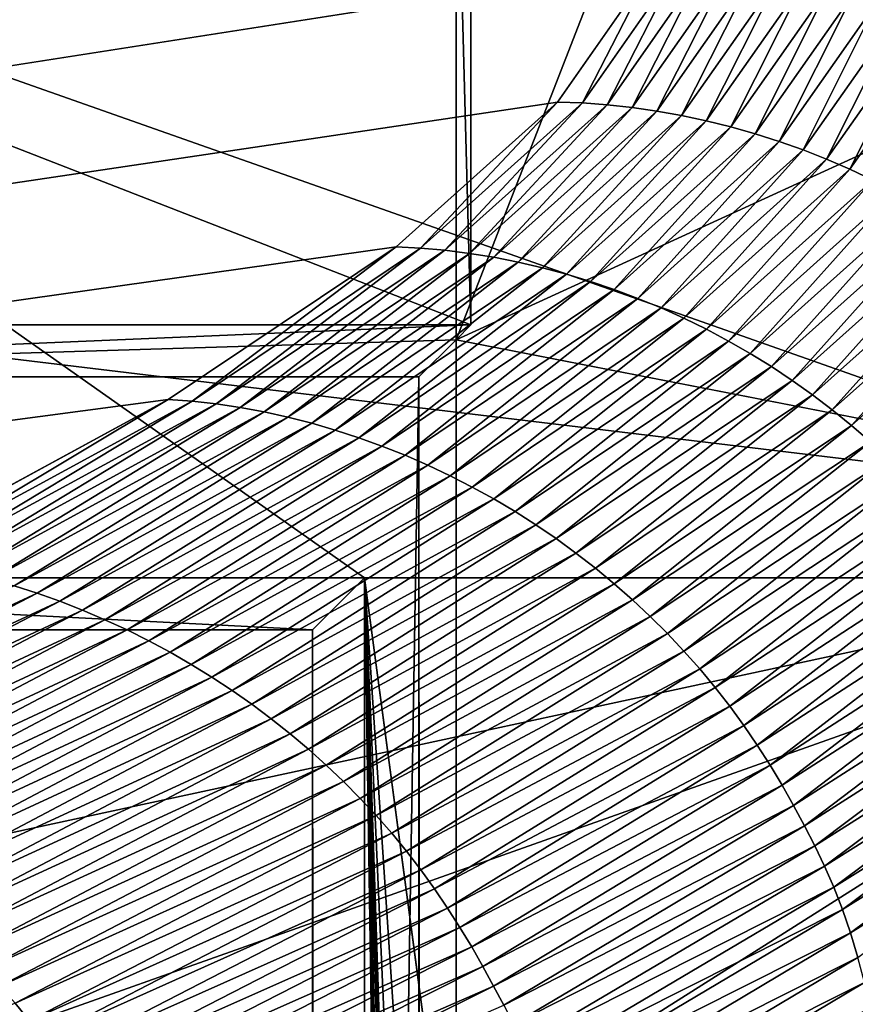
# Model space of a CAD drawing. Extents: x -250 to 250, y -968 to 894.
# Tile 527 of 656: x 239.676 to 240.461, y -898.679 to -897.753. Entities that reach past the tile are written whole.
import ezdxf

# ---------------------------------------------------------------- set-up
doc = ezdxf.new("R2010")
doc.units = 0
doc.header["$LTSCALE"] = 3.583593
for name, color, linetype in [('4481', 7, 'CONTINUOUS'), ('4539', 7, 'CONTINUOUS'), ('4546', 7, 'CONTINUOUS'), ('4572', 7, 'CONTINUOUS'), ('4755', 7, 'CONTINUOUS'), ('4799', 7, 'CONTINUOUS'), ('4903', 7, 'CONTINUOUS'), ('4918', 7, 'CONTINUOUS'), ('4942', 7, 'CONTINUOUS'), ('5024', 7, 'CONTINUOUS'), ('5051', 7, 'CONTINUOUS'), ('5061', 7, 'CONTINUOUS'), ('5086', 7, 'CONTINUOUS'), ('5092', 7, 'CONTINUOUS'), ('5112', 7, 'CONTINUOUS')]:
    doc.layers.add(name, color=color, linetype=linetype)

msp = doc.modelspace()

# ---------------------------------------------------------------- linework, layer by layer
at = {"layer": '4481', "color": 7, "linetype": 'CONTINUOUS'}
for points in [[(238.9, -898.0401, 0), (238.94889, -898.08899, -1.4), (240.10024, -898.0401), (238.9, -898.0401, 0)], [(240.10024, -898.0401), (238.94889, -898.08899, -1.4), (240.08628, -898.05407, -0.4), (240.10024, -898.0401)], [(240.08628, -898.05407, -0.4), (238.94889, -898.08899, -1.4), (240.05135, -898.08899, -1.4), (240.08628, -898.05407, -0.4)]]:
    msp.add_3dface(points, dxfattribs=at)
at = {"layer": '4539', "color": 7, "linetype": 'CONTINUOUS'}
for points in [[(240.08628, -898.05407, -0.4), (240.05135, -898.08899, -1.4), (240.08628, -963.65017, -0.4), (240.08628, -898.05407, -0.4)], [(240.08628, -963.65017, -0.4), (240.05135, -898.08899, -1.4), (240.05135, -963.84866, -1.4), (240.08628, -963.65017, -0.4)]]:
    msp.add_3dface(points, dxfattribs=at)
at = {"layer": '4546', "color": 7, "linetype": 'CONTINUOUS'}
msp.add_3dface([(240.995, -898.23135, -0.4), (233.54071, -897.33446, -13.52983), (240.78947, -897.7319, -0.4), (240.995, -898.23135, -0.4)], dxfattribs=at)
at = {"layer": '4572', "color": 7, "linetype": 'CONTINUOUS'}
for points in [[(233.54071, -897.33446, -13.52983), (240.995, -898.23135, -0.4), (234.64452, -899.6, -12.76649), (233.54071, -897.33446, -13.52983)], [(234.64452, -899.6, -12.76649), (240.995, -898.23135, -0.4), (237.13891, -899.6, -10.42338), (234.64452, -899.6, -12.76649)], [(237.13891, -899.6, -10.42338), (240.995, -898.23135, -0.4), (238.16788, -900.02097, -9.08884), (237.13891, -899.6, -10.42338)], [(238.16788, -900.02097, -9.08884), (240.995, -898.23135, -0.4), (238.61758, -901.1, -8.40008), (238.16788, -900.02097, -9.08884)], [(238.61758, -904.50326, -8.40008), (240.995, -898.23135, -0.4), (238.61758, -908.69674, -8.40008), (238.61758, -904.50326, -8.40008)], [(238.61758, -901.1, -8.40008), (240.995, -898.23135, -0.4), (238.61758, -904.50326, -8.40008), (238.61758, -901.1, -8.40008)], [(240.995, -898.23135, -0.4), (240.76858, -965.80779, -2.71141), (238.61758, -911.1, -8.40008), (240.995, -898.23135, -0.4)], [(238.61758, -908.69674, -8.40008), (240.995, -898.23135, -0.4), (238.61758, -911.1, -8.40008), (238.61758, -908.69674, -8.40008)]]:
    msp.add_3dface(points, dxfattribs=at)
at = {"layer": '4755', "color": 7, "linetype": 'CONTINUOUS'}
for points in [[(240.05135, -898.08899, -1.4), (238.94889, -963.84866, -1.4), (240.05135, -963.84866, -1.4), (240.05135, -898.08899, -1.4)], [(238.94889, -898.08899, -1.4), (238.94889, -963.84866, -1.4), (240.05135, -898.08899, -1.4), (238.94889, -898.08899, -1.4)]]:
    msp.add_3dface(points, dxfattribs=at)
at = {"layer": '4799', "color": 7, "linetype": 'CONTINUOUS'}
for points in [[(240.08628, -897.5243, -0.4), (240.10024, -897.57248), (240.10024, -898.0401), (240.08628, -897.5243, -0.4)], [(240.08628, -897.5243, -0.4), (240.10024, -898.0401), (240.08628, -898.05407, -0.4), (240.08628, -897.5243, -0.4)]]:
    msp.add_3dface(points, dxfattribs=at)
at = {"layer": '4903', "color": 7, "linetype": 'CONTINUOUS'}
for points in [[(240.10024, -897.57248), (238.9, -897.57248), (240.10024, -898.0401), (240.10024, -897.57248)], [(238.9, -897.57248), (238.9, -898.0401, 0), (240.10024, -898.0401), (238.9, -897.57248)]]:
    msp.add_3dface(points, dxfattribs=at)
at = {"layer": '4918', "color": 7, "linetype": 'CONTINUOUS'}
for points in [[(240.78947, -897.7319, -0.4), (240.29239, -897.5243, -0.4), (240.08628, -898.05407, -0.4), (240.78947, -897.7319, -0.4)], [(240.29239, -897.5243, -0.4), (240.08628, -897.5243, -0.4), (240.08628, -898.05407, -0.4), (240.29239, -897.5243, -0.4)], [(240.995, -898.23135, -0.4), (240.78947, -897.7319, -0.4), (240.08628, -898.05407, -0.4), (240.995, -898.23135, -0.4)], [(240.995, -898.23135, -0.4), (240.08628, -898.05407, -0.4), (240.08628, -963.65017, -0.4), (240.995, -898.23135, -0.4)], [(240.995, -963.65017, -0.4), (240.995, -898.23135, -0.4), (240.08628, -963.65017, -0.4), (240.995, -963.65017, -0.4)]]:
    msp.add_3dface(points, dxfattribs=at)
at = {"layer": '4942', "color": 7, "linetype": 'CONTINUOUS'}
for points in [[(240.29985, -897.57248), (225.23849, -900.0509, 13.99797), (240.29993, -897.57769, 0.04261), (240.29985, -897.57248)], [(239, -897.57248), (225.23849, -900.0509, 13.99797), (240.29985, -897.57248), (239, -897.57248)], [(240.29993, -897.57769, 0.04261), (225.23849, -900.0509, 13.99797), (240.3, -897.58291, 0.08523), (240.29993, -897.57769, 0.04261)], [(240.3, -897.58291, 0.08523), (225.23849, -900.0509, 13.99797), (240.27153, -897.70212, 1.02892), (240.3, -897.58291, 0.08523)], [(240.27153, -897.70212, 1.02892), (225.23849, -900.0509, 13.99797), (240.18171, -897.83079, 1.99115), (240.27153, -897.70212, 1.02892)], [(240.18171, -897.83079, 1.99115), (225.23849, -900.0509, 13.99797), (240.03004, -897.96665, 2.95324), (240.18171, -897.83079, 1.99115)], [(240.03004, -897.96665, 2.95324), (225.23849, -900.0509, 13.99797), (239.8156, -898.11023, 3.91851), (240.03004, -897.96665, 2.95324)], [(239.8156, -898.11023, 3.91851), (225.23849, -900.0509, 13.99797), (239.53917, -898.26051, 4.88007), (239.8156, -898.11023, 3.91851)]]:
    msp.add_3dface(points, dxfattribs=at)
at = {"layer": '5024', "color": 7, "linetype": 'CONTINUOUS'}
for points in [[(239.04895, -898.32659, -1.4), (239.95129, -963.37951, -1.4), (239.04895, -963.37951, -1.4), (239.04895, -898.32659, -1.4)], [(239.95129, -898.32659, -1.4), (239.95129, -963.37951, -1.4), (239.04895, -898.32659, -1.4), (239.95129, -898.32659, -1.4)]]:
    msp.add_3dface(points, dxfattribs=at)
at = {"layer": '5051', "color": 7, "linetype": 'CONTINUOUS'}
for points in [[(240.00018, -898.2777), (240.00018, -962.92216), (239.95129, -898.32659, -1.4), (240.00018, -898.2777)], [(240.00018, -962.92216), (239.99981, -963.17544, -0.01071), (239.95129, -898.32659, -1.4), (240.00018, -962.92216)], [(239.95129, -898.32659, -1.4), (239.99981, -963.17544, -0.01071), (239.95129, -963.37951, -1.4), (239.95129, -898.32659, -1.4)]]:
    msp.add_3dface(points, dxfattribs=at)
at = {"layer": '5061', "color": 7, "linetype": 'CONTINUOUS'}
for points in [[(239.00006, -898.2777), (240.00018, -898.2777), (239.95129, -898.32659, -1.4), (239.00006, -898.2777)], [(239.00006, -898.2777), (239.95129, -898.32659, -1.4), (239.04895, -898.32659, -1.4), (239.00006, -898.2777)]]:
    msp.add_3dface(points, dxfattribs=at)
at = {"layer": '5086', "color": 7, "linetype": 'CONTINUOUS'}
for points in [[(239.00006, -898.2777), (239, -897.57248), (240.00018, -898.2777), (239.00006, -898.2777)], [(239, -897.57248), (240.29985, -897.57248), (240.79687, -897.78106), (239, -897.57248)], [(241, -898.2777), (239, -897.57248), (240.79687, -897.78106), (241, -898.2777)], [(239, -897.57248), (241, -898.2777), (240.00018, -898.2777), (239, -897.57248)], [(241, -905.76645), (241, -913.28611), (240.00018, -898.2777), (241, -905.76645)], [(241, -913.28611), (241, -920.78228), (240.00018, -898.2777), (241, -913.28611)], [(241, -950.89456), (241, -958.40582), (240.00018, -898.2777), (241, -950.89456)], [(241, -943.35237), (241, -950.89456), (240.00018, -898.2777), (241, -943.35237)], [(241, -935.82994), (241, -943.35237), (240.00018, -898.2777), (241, -935.82994)], [(241, -930.87903), (241, -935.82994), (240.00018, -898.2777), (241, -930.87903)], [(241, -920.78228), (241, -928.30694), (240.00018, -898.2777), (241, -920.78228)], [(241, -928.30694), (241, -930.87903), (240.00018, -898.2777), (241, -928.30694)], [(240.00018, -898.2777), (241, -962.92216), (240.00018, -962.92216), (240.00018, -898.2777)], [(241, -958.40582), (241, -962.92216), (240.00018, -898.2777), (241, -958.40582)], [(241, -898.2777), (241, -905.76645), (240.00018, -898.2777), (241, -898.2777)]]:
    msp.add_3dface(points, dxfattribs=at)
at = {"layer": '5092', "color": 7, "linetype": 'CONTINUOUS'}
for points in [[(240.27153, -897.70212, 1.02892), (240.18171, -897.83079, 1.99115), (240.20502, -897.83147, 1.99341), (240.27153, -897.70212, 1.02892)], [(240.29503, -897.70252, 1.02904), (240.27153, -897.70212, 1.02892), (240.20502, -897.83147, 1.99341), (240.29503, -897.70252, 1.02904)], [(240.2283, -897.83321, 1.99671), (240.29503, -897.70252, 1.02904), (240.20502, -897.83147, 1.99341), (240.2283, -897.83321, 1.99671)], [(240.31858, -897.70398, 1.03059), (240.29503, -897.70252, 1.02904), (240.2283, -897.83321, 1.99671), (240.31858, -897.70398, 1.03059)], [(240.25162, -897.83577, 1.9999), (240.31858, -897.70398, 1.03059), (240.2283, -897.83321, 1.99671), (240.25162, -897.83577, 1.9999)], [(240.34216, -897.70625, 1.032), (240.31858, -897.70398, 1.03059), (240.25162, -897.83577, 1.9999), (240.34216, -897.70625, 1.032)], [(240.27492, -897.83914, 2.00298), (240.34216, -897.70625, 1.032), (240.25162, -897.83577, 1.9999), (240.27492, -897.83914, 2.00298)], [(240.36573, -897.70933, 1.03328), (240.34216, -897.70625, 1.032), (240.27492, -897.83914, 2.00298), (240.36573, -897.70933, 1.03328)], [(240.29817, -897.8433, 2.00593), (240.36573, -897.70933, 1.03328), (240.27492, -897.83914, 2.00298), (240.29817, -897.8433, 2.00593)], [(240.38925, -897.7132, 1.03443), (240.36573, -897.70933, 1.03328), (240.29817, -897.8433, 2.00593), (240.38925, -897.7132, 1.03443)], [(240.32132, -897.84825, 2.00877), (240.38925, -897.7132, 1.03443), (240.29817, -897.8433, 2.00593), (240.32132, -897.84825, 2.00877)], [(240.41268, -897.71785, 1.03546), (240.38925, -897.7132, 1.03443), (240.32132, -897.84825, 2.00877), (240.41268, -897.71785, 1.03546)], [(240.34435, -897.85396, 2.01149), (240.41268, -897.71785, 1.03546), (240.32132, -897.84825, 2.00877), (240.34435, -897.85396, 2.01149)], [(240.43598, -897.72329, 1.03636), (240.41268, -897.71785, 1.03546), (240.34435, -897.85396, 2.01149), (240.43598, -897.72329, 1.03636)], [(240.36721, -897.86044, 2.01408), (240.43598, -897.72329, 1.03636), (240.34435, -897.85396, 2.01149), (240.36721, -897.86044, 2.01408)], [(240.45911, -897.72949, 1.03714), (240.43598, -897.72329, 1.03636), (240.36721, -897.86044, 2.01408), (240.45911, -897.72949, 1.03714)], [(240.38989, -897.86768, 2.01656), (240.45911, -897.72949, 1.03714), (240.36721, -897.86044, 2.01408), (240.38989, -897.86768, 2.01656)], [(240.48204, -897.73647, 1.0378), (240.45911, -897.72949, 1.03714), (240.38989, -897.86768, 2.01656), (240.48204, -897.73647, 1.0378)], [(240.41234, -897.87565, 2.01893), (240.48204, -897.73647, 1.0378), (240.38989, -897.86768, 2.01656), (240.41234, -897.87565, 2.01893)], [(240.50473, -897.7442, 1.03834), (240.48204, -897.73647, 1.0378), (240.41234, -897.87565, 2.01893), (240.50473, -897.7442, 1.03834)], [(240.43451, -897.88437, 2.02117), (240.50473, -897.7442, 1.03834), (240.41234, -897.87565, 2.01893), (240.43451, -897.88437, 2.02117)], [(240.52713, -897.75269, 1.03877), (240.50473, -897.7442, 1.03834), (240.43451, -897.88437, 2.02117), (240.52713, -897.75269, 1.03877)], [(240.45635, -897.89381, 2.02328), (240.52713, -897.75269, 1.03877), (240.43451, -897.88437, 2.02117), (240.45635, -897.89381, 2.02328)], [(240.5492, -897.76193, 1.03907), (240.52713, -897.75269, 1.03877), (240.45635, -897.89381, 2.02328), (240.5492, -897.76193, 1.03907)], [(240.47783, -897.90397, 2.02524), (240.5492, -897.76193, 1.03907), (240.45635, -897.89381, 2.02328), (240.47783, -897.90397, 2.02524)], [(240.18171, -897.83079, 1.99115), (240.03004, -897.96665, 2.95324), (240.05287, -897.96786, 2.9585), (240.18171, -897.83079, 1.99115)], [(240.20502, -897.83147, 1.99341), (240.18171, -897.83079, 1.99115), (240.05287, -897.96786, 2.9585), (240.20502, -897.83147, 1.99341)], [(240.07583, -897.96992, 2.96354), (240.20502, -897.83147, 1.99341), (240.05287, -897.96786, 2.9585), (240.07583, -897.96992, 2.96354)], [(240.2283, -897.83321, 1.99671), (240.20502, -897.83147, 1.99341), (240.07583, -897.96992, 2.96354), (240.2283, -897.83321, 1.99671)], [(240.09881, -897.97282, 2.96852), (240.2283, -897.83321, 1.99671), (240.07583, -897.96992, 2.96354), (240.09881, -897.97282, 2.96852)], [(240.25162, -897.83577, 1.9999), (240.2283, -897.83321, 1.99671), (240.09881, -897.97282, 2.96852), (240.25162, -897.83577, 1.9999)], [(240.12177, -897.97655, 2.97343), (240.25162, -897.83577, 1.9999), (240.09881, -897.97282, 2.96852), (240.12177, -897.97655, 2.97343)], [(240.27492, -897.83914, 2.00298), (240.25162, -897.83577, 1.9999), (240.12177, -897.97655, 2.97343), (240.27492, -897.83914, 2.00298)], [(240.14466, -897.98109, 2.97826), (240.27492, -897.83914, 2.00298), (240.12177, -897.97655, 2.97343), (240.14466, -897.98109, 2.97826)], [(240.29817, -897.8433, 2.00593), (240.27492, -897.83914, 2.00298), (240.14466, -897.98109, 2.97826), (240.29817, -897.8433, 2.00593)], [(240.16746, -897.9864, 2.983), (240.29817, -897.8433, 2.00593), (240.14466, -897.98109, 2.97826), (240.16746, -897.9864, 2.983)], [(240.32132, -897.84825, 2.00877), (240.29817, -897.8433, 2.00593), (240.16746, -897.9864, 2.983), (240.32132, -897.84825, 2.00877)], [(240.19012, -897.99248, 2.98764), (240.32132, -897.84825, 2.00877), (240.16746, -897.9864, 2.983), (240.19012, -897.99248, 2.98764)], [(240.34435, -897.85396, 2.01149), (240.32132, -897.84825, 2.00877), (240.19012, -897.99248, 2.98764), (240.34435, -897.85396, 2.01149)], [(240.21262, -897.9993, 2.99219), (240.34435, -897.85396, 2.01149), (240.19012, -897.99248, 2.98764), (240.21262, -897.9993, 2.99219)], [(240.36721, -897.86044, 2.01408), (240.34435, -897.85396, 2.01149), (240.21262, -897.9993, 2.99219), (240.36721, -897.86044, 2.01408)], [(240.23493, -898.00686, 2.99665), (240.36721, -897.86044, 2.01408), (240.21262, -897.9993, 2.99219), (240.23493, -898.00686, 2.99665)], [(240.38989, -897.86768, 2.01656), (240.36721, -897.86044, 2.01408), (240.23493, -898.00686, 2.99665), (240.38989, -897.86768, 2.01656)], [(240.25703, -898.01514, 3.00101), (240.38989, -897.86768, 2.01656), (240.23493, -898.00686, 2.99665), (240.25703, -898.01514, 3.00101)], [(240.41234, -897.87565, 2.01893), (240.38989, -897.86768, 2.01656), (240.25703, -898.01514, 3.00101), (240.41234, -897.87565, 2.01893)], [(240.27886, -898.02413, 3.00525), (240.41234, -897.87565, 2.01893), (240.25703, -898.01514, 3.00101), (240.27886, -898.02413, 3.00525)], [(240.43451, -897.88437, 2.02117), (240.41234, -897.87565, 2.01893), (240.27886, -898.02413, 3.00525), (240.43451, -897.88437, 2.02117)], [(240.30036, -898.03381, 3.00937), (240.43451, -897.88437, 2.02117), (240.27886, -898.02413, 3.00525), (240.30036, -898.03381, 3.00937)], [(240.45635, -897.89381, 2.02328), (240.43451, -897.88437, 2.02117), (240.30036, -898.03381, 3.00937), (240.45635, -897.89381, 2.02328)], [(240.32151, -898.04418, 3.01333), (240.45635, -897.89381, 2.02328), (240.30036, -898.03381, 3.00937), (240.32151, -898.04418, 3.01333)], [(240.47783, -897.90397, 2.02524), (240.45635, -897.89381, 2.02328), (240.32151, -898.04418, 3.01333), (240.47783, -897.90397, 2.02524)], [(240.34227, -898.05522, 3.01714), (240.47783, -897.90397, 2.02524), (240.32151, -898.04418, 3.01333), (240.34227, -898.05522, 3.01714)], [(240.49893, -897.91482, 2.02706), (240.47783, -897.90397, 2.02524), (240.34227, -898.05522, 3.01714), (240.49893, -897.91482, 2.02706)], [(240.36264, -898.06691, 3.02076), (240.49893, -897.91482, 2.02706), (240.34227, -898.05522, 3.01714), (240.36264, -898.06691, 3.02076)], [(240.51963, -897.92636, 2.02872), (240.49893, -897.91482, 2.02706), (240.36264, -898.06691, 3.02076), (240.51963, -897.92636, 2.02872)], [(240.3826, -898.07923, 3.02419), (240.51963, -897.92636, 2.02872), (240.36264, -898.06691, 3.02076), (240.3826, -898.07923, 3.02419)], [(240.53992, -897.93856, 2.03022), (240.51963, -897.92636, 2.02872), (240.3826, -898.07923, 3.02419), (240.53992, -897.93856, 2.03022)], [(240.40214, -898.09218, 3.02741), (240.53992, -897.93856, 2.03022), (240.3826, -898.07923, 3.02419), (240.40214, -898.09218, 3.02741)], [(240.55977, -897.95141, 2.03155), (240.53992, -897.93856, 2.03022), (240.40214, -898.09218, 3.02741), (240.55977, -897.95141, 2.03155)], [(240.42122, -898.10573, 3.03041), (240.55977, -897.95141, 2.03155), (240.40214, -898.09218, 3.02741), (240.42122, -898.10573, 3.03041)], [(240.57916, -897.96489, 2.0327), (240.55977, -897.95141, 2.03155), (240.42122, -898.10573, 3.03041), (240.57916, -897.96489, 2.0327)], [(240.43983, -898.11986, 3.03316), (240.57916, -897.96489, 2.0327), (240.42122, -898.10573, 3.03041), (240.43983, -898.11986, 3.03316)], [(240.59809, -897.97899, 2.03366), (240.57916, -897.96489, 2.0327), (240.43983, -898.11986, 3.03316), (240.59809, -897.97899, 2.03366)], [(240.03004, -897.96665, 2.95324), (239.8156, -898.11023, 3.91851), (239.83811, -898.11183, 3.92527), (240.03004, -897.96665, 2.95324)], [(240.05287, -897.96786, 2.9585), (240.03004, -897.96665, 2.95324), (239.83811, -898.11183, 3.92527), (240.05287, -897.96786, 2.9585)], [(239.86067, -898.11424, 3.932), (240.05287, -897.96786, 2.9585), (239.83811, -898.11183, 3.92527), (239.86067, -898.11424, 3.932)], [(240.07583, -897.96992, 2.96354), (240.05287, -897.96786, 2.9585), (239.86067, -898.11424, 3.932), (240.07583, -897.96992, 2.96354)], [(239.88323, -898.11753, 3.93875), (240.07583, -897.96992, 2.96354), (239.86067, -898.11424, 3.932), (239.88323, -898.11753, 3.93875)], [(240.09881, -897.97282, 2.96852), (240.07583, -897.96992, 2.96354), (239.88323, -898.11753, 3.93875), (240.09881, -897.97282, 2.96852)], [(239.90576, -898.12167, 3.94548), (240.09881, -897.97282, 2.96852), (239.88323, -898.11753, 3.93875), (239.90576, -898.12167, 3.94548)], [(240.12177, -897.97655, 2.97343), (240.09881, -897.97282, 2.96852), (239.90576, -898.12167, 3.94548), (240.12177, -897.97655, 2.97343)], [(239.92821, -898.12663, 3.95218), (240.12177, -897.97655, 2.97343), (239.90576, -898.12167, 3.94548), (239.92821, -898.12663, 3.95218)], [(240.14466, -897.98109, 2.97826), (240.12177, -897.97655, 2.97343), (239.92821, -898.12663, 3.95218), (240.14466, -897.98109, 2.97826)], [(239.95055, -898.13236, 3.95883), (240.14466, -897.98109, 2.97826), (239.92821, -898.12663, 3.95218), (239.95055, -898.13236, 3.95883)], [(240.16746, -897.9864, 2.983), (240.14466, -897.98109, 2.97826), (239.95055, -898.13236, 3.95883), (240.16746, -897.9864, 2.983)], [(240.45796, -898.13455, 3.03567), (240.59809, -897.97899, 2.03366), (240.43983, -898.11986, 3.03316), (240.45796, -898.13455, 3.03567)], [(240.61651, -897.99368, 2.03443), (240.59809, -897.97899, 2.03366), (240.45796, -898.13455, 3.03567), (240.61651, -897.99368, 2.03443)], [(239.97274, -898.13885, 3.96543), (240.16746, -897.9864, 2.983), (239.95055, -898.13236, 3.95883), (239.97274, -898.13885, 3.96543)], [(240.19012, -897.99248, 2.98764), (240.16746, -897.9864, 2.983), (239.97274, -898.13885, 3.96543), (240.19012, -897.99248, 2.98764)], [(239.99478, -898.14606, 3.97196), (240.19012, -897.99248, 2.98764), (239.97274, -898.13885, 3.96543), (239.99478, -898.14606, 3.97196)], [(240.21262, -897.9993, 2.99219), (240.19012, -897.99248, 2.98764), (239.99478, -898.14606, 3.97196), (240.21262, -897.9993, 2.99219)], [(240.01663, -898.15398, 3.97844), (240.21262, -897.9993, 2.99219), (239.99478, -898.14606, 3.97196), (240.01663, -898.15398, 3.97844)], [(240.23493, -898.00686, 2.99665), (240.21262, -897.9993, 2.99219), (240.01663, -898.15398, 3.97844), (240.23493, -898.00686, 2.99665)], [(240.47556, -898.14978, 3.0379), (240.61651, -897.99368, 2.03443), (240.45796, -898.13455, 3.03567), (240.47556, -898.14978, 3.0379)], [(240.03827, -898.16259, 3.98484), (240.23493, -898.00686, 2.99665), (240.01663, -898.15398, 3.97844), (240.03827, -898.16259, 3.98484)], [(240.25703, -898.01514, 3.00101), (240.23493, -898.00686, 2.99665), (240.03827, -898.16259, 3.98484), (240.25703, -898.01514, 3.00101)], [(240.05964, -898.17188, 3.99114), (240.25703, -898.01514, 3.00101), (240.03827, -898.16259, 3.98484), (240.05964, -898.17188, 3.99114)], [(240.27886, -898.02413, 3.00525), (240.25703, -898.01514, 3.00101), (240.05964, -898.17188, 3.99114), (240.27886, -898.02413, 3.00525)], [(240.08069, -898.18182, 3.99731), (240.27886, -898.02413, 3.00525), (240.05964, -898.17188, 3.99114), (240.08069, -898.18182, 3.99731)], [(240.30036, -898.03381, 3.00937), (240.27886, -898.02413, 3.00525), (240.08069, -898.18182, 3.99731), (240.30036, -898.03381, 3.00937)], [(240.10139, -898.19241, 4.00334), (240.30036, -898.03381, 3.00937), (240.08069, -898.18182, 3.99731), (240.10139, -898.19241, 4.00334)], [(240.32151, -898.04418, 3.01333), (240.30036, -898.03381, 3.00937), (240.10139, -898.19241, 4.00334), (240.32151, -898.04418, 3.01333)], [(240.12171, -898.20363, 4.00919), (240.32151, -898.04418, 3.01333), (240.10139, -898.19241, 4.00334), (240.12171, -898.20363, 4.00919)], [(240.34227, -898.05522, 3.01714), (240.32151, -898.04418, 3.01333), (240.12171, -898.20363, 4.00919), (240.34227, -898.05522, 3.01714)], [(240.14164, -898.21546, 4.01484), (240.34227, -898.05522, 3.01714), (240.12171, -898.20363, 4.00919), (240.14164, -898.21546, 4.01484)], [(240.36264, -898.06691, 3.02076), (240.34227, -898.05522, 3.01714), (240.14164, -898.21546, 4.01484), (240.36264, -898.06691, 3.02076)], [(240.16117, -898.22789, 4.02027), (240.36264, -898.06691, 3.02076), (240.14164, -898.21546, 4.01484), (240.16117, -898.22789, 4.02027)], [(240.3826, -898.07923, 3.02419), (240.36264, -898.06691, 3.02076), (240.16117, -898.22789, 4.02027), (240.3826, -898.07923, 3.02419)], [(240.18027, -898.2409, 4.02544), (240.3826, -898.07923, 3.02419), (240.16117, -898.22789, 4.02027), (240.18027, -898.2409, 4.02544)], [(240.40214, -898.09218, 3.02741), (240.3826, -898.07923, 3.02419), (240.18027, -898.2409, 4.02544), (240.40214, -898.09218, 3.02741)], [(240.19894, -898.25448, 4.03035), (240.40214, -898.09218, 3.02741), (240.18027, -898.2409, 4.02544), (240.19894, -898.25448, 4.03035)], [(240.42122, -898.10573, 3.03041), (240.40214, -898.09218, 3.02741), (240.19894, -898.25448, 4.03035), (240.42122, -898.10573, 3.03041)], [(239.8156, -898.11023, 3.91851), (239.53917, -898.26051, 4.88007), (239.56124, -898.26241, 4.88826), (239.8156, -898.11023, 3.91851)], [(239.83811, -898.11183, 3.92527), (239.8156, -898.11023, 3.91851), (239.56124, -898.26241, 4.88826), (239.83811, -898.11183, 3.92527)], [(239.58328, -898.26522, 4.89675), (239.83811, -898.11183, 3.92527), (239.56124, -898.26241, 4.88826), (239.58328, -898.26522, 4.89675)], [(239.86067, -898.11424, 3.932), (239.83811, -898.11183, 3.92527), (239.58328, -898.26522, 4.89675), (239.86067, -898.11424, 3.932)], [(240.21714, -898.26861, 4.03495), (240.42122, -898.10573, 3.03041), (240.19894, -898.25448, 4.03035), (240.21714, -898.26861, 4.03495)], [(240.43983, -898.11986, 3.03316), (240.42122, -898.10573, 3.03041), (240.21714, -898.26861, 4.03495), (240.43983, -898.11986, 3.03316)], [(239.6053, -898.26895, 4.90532), (239.86067, -898.11424, 3.932), (239.58328, -898.26522, 4.89675), (239.6053, -898.26895, 4.90532)], [(239.88323, -898.11753, 3.93875), (239.86067, -898.11424, 3.932), (239.6053, -898.26895, 4.90532), (239.88323, -898.11753, 3.93875)], [(239.62726, -898.27355, 4.91394), (239.88323, -898.11753, 3.93875), (239.6053, -898.26895, 4.90532), (239.62726, -898.27355, 4.91394)], [(239.90576, -898.12167, 3.94548), (239.88323, -898.11753, 3.93875), (239.62726, -898.27355, 4.91394), (239.90576, -898.12167, 3.94548)], [(239.64914, -898.27898, 4.92258), (239.90576, -898.12167, 3.94548), (239.62726, -898.27355, 4.91394), (239.64914, -898.27898, 4.92258)], [(239.92821, -898.12663, 3.95218), (239.90576, -898.12167, 3.94548), (239.64914, -898.27898, 4.92258), (239.92821, -898.12663, 3.95218)], [(240.23485, -898.28326, 4.03924), (240.43983, -898.11986, 3.03316), (240.21714, -898.26861, 4.03495), (240.23485, -898.28326, 4.03924)], [(240.45796, -898.13455, 3.03567), (240.43983, -898.11986, 3.03316), (240.23485, -898.28326, 4.03924), (240.45796, -898.13455, 3.03567)], [(239.6709, -898.28519, 4.9312), (239.92821, -898.12663, 3.95218), (239.64914, -898.27898, 4.92258), (239.6709, -898.28519, 4.9312)], [(239.95055, -898.13236, 3.95883), (239.92821, -898.12663, 3.95218), (239.6709, -898.28519, 4.9312), (239.95055, -898.13236, 3.95883)], [(239.69252, -898.29214, 4.9398), (239.95055, -898.13236, 3.95883), (239.6709, -898.28519, 4.9312), (239.69252, -898.29214, 4.9398)], [(239.97274, -898.13885, 3.96543), (239.95055, -898.13236, 3.95883), (239.69252, -898.29214, 4.9398), (239.97274, -898.13885, 3.96543)], [(239.71396, -898.29978, 4.94837), (239.97274, -898.13885, 3.96543), (239.69252, -898.29214, 4.9398), (239.71396, -898.29978, 4.94837)], [(239.99478, -898.14606, 3.97196), (239.97274, -898.13885, 3.96543), (239.71396, -898.29978, 4.94837), (239.99478, -898.14606, 3.97196)], [(240.25205, -898.2984, 4.04318), (240.45796, -898.13455, 3.03567), (240.23485, -898.28326, 4.03924), (240.25205, -898.2984, 4.04318)], [(240.47556, -898.14978, 3.0379), (240.45796, -898.13455, 3.03567), (240.25205, -898.2984, 4.04318), (240.47556, -898.14978, 3.0379)], [(239.73523, -898.30811, 4.9569), (239.99478, -898.14606, 3.97196), (239.71396, -898.29978, 4.94837), (239.73523, -898.30811, 4.9569)], [(240.01663, -898.15398, 3.97844), (239.99478, -898.14606, 3.97196), (239.73523, -898.30811, 4.9569), (240.01663, -898.15398, 3.97844)], [(240.26872, -898.31401, 4.04676), (240.47556, -898.14978, 3.0379), (240.25205, -898.2984, 4.04318), (240.26872, -898.31401, 4.04676)], [(240.49263, -898.16552, 3.03986), (240.47556, -898.14978, 3.0379), (240.26872, -898.31401, 4.04676), (240.49263, -898.16552, 3.03986)], [(239.75629, -898.31708, 4.96537), (240.01663, -898.15398, 3.97844), (239.73523, -898.30811, 4.9569), (239.75629, -898.31708, 4.96537)], [(240.03827, -898.16259, 3.98484), (240.01663, -898.15398, 3.97844), (239.75629, -898.31708, 4.96537), (240.03827, -898.16259, 3.98484)], [(239.77708, -898.32668, 4.97376), (240.03827, -898.16259, 3.98484), (239.75629, -898.31708, 4.96537), (239.77708, -898.32668, 4.97376)], [(240.05964, -898.17188, 3.99114), (240.03827, -898.16259, 3.98484), (239.77708, -898.32668, 4.97376), (240.05964, -898.17188, 3.99114)], [(240.28484, -898.33005, 4.04995), (240.49263, -898.16552, 3.03986), (240.26872, -898.31401, 4.04676), (240.28484, -898.33005, 4.04995)], [(240.50914, -898.18174, 3.04151), (240.49263, -898.16552, 3.03986), (240.28484, -898.33005, 4.04995), (240.50914, -898.18174, 3.04151)], [(239.79756, -898.33689, 4.98202), (240.05964, -898.17188, 3.99114), (239.77708, -898.32668, 4.97376), (239.79756, -898.33689, 4.98202)], [(240.08069, -898.18182, 3.99731), (240.05964, -898.17188, 3.99114), (239.79756, -898.33689, 4.98202), (240.08069, -898.18182, 3.99731)], [(239.81769, -898.3477, 4.99013), (240.08069, -898.18182, 3.99731), (239.79756, -898.33689, 4.98202), (239.81769, -898.3477, 4.99013)], [(240.10139, -898.19241, 4.00334), (240.08069, -898.18182, 3.99731), (239.81769, -898.3477, 4.99013), (240.10139, -898.19241, 4.00334)], [(240.3004, -898.3465, 4.05273), (240.50914, -898.18174, 3.04151), (240.28484, -898.33005, 4.04995), (240.3004, -898.3465, 4.05273)], [(240.52508, -898.19841, 3.04285), (240.50914, -898.18174, 3.04151), (240.3004, -898.3465, 4.05273), (240.52508, -898.19841, 3.04285)], [(239.83746, -898.35909, 4.99804), (240.10139, -898.19241, 4.00334), (239.81769, -898.3477, 4.99013), (239.83746, -898.35909, 4.99804)], [(240.12171, -898.20363, 4.00919), (240.10139, -898.19241, 4.00334), (239.83746, -898.35909, 4.99804), (240.12171, -898.20363, 4.00919)], [(239.85685, -898.37104, 5.00573), (240.12171, -898.20363, 4.00919), (239.83746, -898.35909, 4.99804), (239.85685, -898.37104, 5.00573)], [(240.14164, -898.21546, 4.01484), (240.12171, -898.20363, 4.00919), (239.85685, -898.37104, 5.00573), (240.14164, -898.21546, 4.01484)], [(240.31539, -898.36337, 4.05507), (240.52508, -898.19841, 3.04285), (240.3004, -898.3465, 4.05273), (240.31539, -898.36337, 4.05507)], [(240.54044, -898.21554, 3.04387), (240.52508, -898.19841, 3.04285), (240.31539, -898.36337, 4.05507), (240.54044, -898.21554, 3.04387)], [(239.87585, -898.38355, 5.01315), (240.14164, -898.21546, 4.01484), (239.85685, -898.37104, 5.00573), (239.87585, -898.38355, 5.01315)], [(240.16117, -898.22789, 4.02027), (240.14164, -898.21546, 4.01484), (239.87585, -898.38355, 5.01315), (240.16117, -898.22789, 4.02027)], [(240.32982, -898.3807, 4.05697), (240.54044, -898.21554, 3.04387), (240.31539, -898.36337, 4.05507), (240.32982, -898.3807, 4.05697)], [(240.55522, -898.23314, 3.04456), (240.54044, -898.21554, 3.04387), (240.32982, -898.3807, 4.05697), (240.55522, -898.23314, 3.04456)], [(239.89443, -898.3966, 5.02028), (240.16117, -898.22789, 4.02027), (239.87585, -898.38355, 5.01315), (239.89443, -898.3966, 5.02028)], [(240.18027, -898.2409, 4.02544), (240.16117, -898.22789, 4.02027), (239.89443, -898.3966, 5.02028), (240.18027, -898.2409, 4.02544)], [(240.34365, -898.39847, 4.05837), (240.55522, -898.23314, 3.04456), (240.32982, -898.3807, 4.05697), (240.34365, -898.39847, 4.05837)], [(240.56938, -898.2512, 3.0449), (240.55522, -898.23314, 3.04456), (240.34365, -898.39847, 4.05837), (240.56938, -898.2512, 3.0449)], [(239.91258, -898.41018, 5.02709), (240.18027, -898.2409, 4.02544), (239.89443, -898.3966, 5.02028), (239.91258, -898.41018, 5.02709)], [(240.19894, -898.25448, 4.03035), (240.18027, -898.2409, 4.02544), (239.91258, -898.41018, 5.02709), (240.19894, -898.25448, 4.03035)], [(240.35682, -898.41662, 4.05921), (240.56938, -898.2512, 3.0449), (240.34365, -898.39847, 4.05837), (240.35682, -898.41662, 4.05921)], [(240.58289, -898.26964, 3.04484), (240.56938, -898.2512, 3.0449), (240.35682, -898.41662, 4.05921), (240.58289, -898.26964, 3.04484)], [(239.93027, -898.42425, 5.03353), (240.19894, -898.25448, 4.03035), (239.91258, -898.41018, 5.02709), (239.93027, -898.42425, 5.03353)], [(240.21714, -898.26861, 4.03495), (240.19894, -898.25448, 4.03035), (239.93027, -898.42425, 5.03353), (240.21714, -898.26861, 4.03495)], [(239.94749, -898.43881, 5.03958), (240.21714, -898.26861, 4.03495), (239.93027, -898.42425, 5.03353), (239.94749, -898.43881, 5.03958)], [(240.23485, -898.28326, 4.03924), (240.21714, -898.26861, 4.03495), (239.94749, -898.43881, 5.03958), (240.23485, -898.28326, 4.03924)], [(240.36935, -898.4351, 4.05952), (240.58289, -898.26964, 3.04484), (240.35682, -898.41662, 4.05921), (240.36935, -898.4351, 4.05952)], [(240.59574, -898.28843, 3.04439), (240.58289, -898.26964, 3.04484), (240.36935, -898.4351, 4.05952), (240.59574, -898.28843, 3.04439)], [(239.69252, -898.29214, 4.9398), (239.6709, -898.28519, 4.9312), (239.35015, -898.45108, 5.90368), (239.69252, -898.29214, 4.9398)], [(239.9642, -898.45381, 5.04521), (240.23485, -898.28326, 4.03924), (239.94749, -898.43881, 5.03958), (239.9642, -898.45381, 5.04521)], [(240.25205, -898.2984, 4.04318), (240.23485, -898.28326, 4.03924), (239.9642, -898.45381, 5.04521), (240.25205, -898.2984, 4.04318)], [(240.38131, -898.4538, 4.05938), (240.59574, -898.28843, 3.04439), (240.36935, -898.4351, 4.05952), (240.38131, -898.4538, 4.05938)], [(240.60797, -898.30751, 3.04361), (240.59574, -898.28843, 3.04439), (240.38131, -898.4538, 4.05938), (240.60797, -898.30751, 3.04361)], [(239.37087, -898.45921, 5.91436), (239.69252, -898.29214, 4.9398), (239.35015, -898.45108, 5.90368), (239.37087, -898.45921, 5.91436)], [(239.71396, -898.29978, 4.94837), (239.69252, -898.29214, 4.9398), (239.37087, -898.45921, 5.91436), (239.71396, -898.29978, 4.94837)], [(239.9804, -898.46922, 5.05038), (240.25205, -898.2984, 4.04318), (239.9642, -898.45381, 5.04521), (239.9804, -898.46922, 5.05038)], [(240.26872, -898.31401, 4.04676), (240.25205, -898.2984, 4.04318), (239.9804, -898.46922, 5.05038), (240.26872, -898.31401, 4.04676)], [(239.39141, -898.46797, 5.92504), (239.71396, -898.29978, 4.94837), (239.37087, -898.45921, 5.91436), (239.39141, -898.46797, 5.92504)], [(239.73523, -898.30811, 4.9569), (239.71396, -898.29978, 4.94837), (239.39141, -898.46797, 5.92504), (239.73523, -898.30811, 4.9569)], [(240.39269, -898.4726, 4.05872), (240.60797, -898.30751, 3.04361), (240.38131, -898.4538, 4.05938), (240.39269, -898.4726, 4.05872)], [(240.61958, -898.32679, 3.04247), (240.60797, -898.30751, 3.04361), (240.39269, -898.4726, 4.05872), (240.61958, -898.32679, 3.04247)], [(239.41174, -898.47734, 5.93568), (239.73523, -898.30811, 4.9569), (239.39141, -898.46797, 5.92504), (239.41174, -898.47734, 5.93568)], [(239.75629, -898.31708, 4.96537), (239.73523, -898.30811, 4.9569), (239.41174, -898.47734, 5.93568), (239.75629, -898.31708, 4.96537)], [(239.43182, -898.48728, 5.94623), (239.75629, -898.31708, 4.96537), (239.41174, -898.47734, 5.93568), (239.43182, -898.48728, 5.94623)], [(239.77708, -898.32668, 4.97376), (239.75629, -898.31708, 4.96537), (239.43182, -898.48728, 5.94623), (239.77708, -898.32668, 4.97376)], [(239.99606, -898.48502, 5.05506), (240.26872, -898.31401, 4.04676), (239.9804, -898.46922, 5.05038), (239.99606, -898.48502, 5.05506)], [(240.28484, -898.33005, 4.04995), (240.26872, -898.31401, 4.04676), (239.99606, -898.48502, 5.05506), (240.28484, -898.33005, 4.04995)], [(239.4516, -898.49778, 5.95666), (239.77708, -898.32668, 4.97376), (239.43182, -898.48728, 5.94623), (239.4516, -898.49778, 5.95666)], [(239.79756, -898.33689, 4.98202), (239.77708, -898.32668, 4.97376), (239.4516, -898.49778, 5.95666), (239.79756, -898.33689, 4.98202)], [(240.01117, -898.50117, 5.05923), (240.28484, -898.33005, 4.04995), (239.99606, -898.48502, 5.05506), (240.01117, -898.50117, 5.05923)], [(240.3004, -898.3465, 4.05273), (240.28484, -898.33005, 4.04995), (240.01117, -898.50117, 5.05923), (240.3004, -898.3465, 4.05273)], [(240.40344, -898.49158, 4.05695), (240.61958, -898.32679, 3.04247), (240.39269, -898.4726, 4.05872), (240.40344, -898.49158, 4.05695)], [(240.63053, -898.3463, 3.0406), (240.61958, -898.32679, 3.04247), (240.40344, -898.49158, 4.05695), (240.63053, -898.3463, 3.0406)], [(239.47104, -898.50882, 5.96693), (239.79756, -898.33689, 4.98202), (239.4516, -898.49778, 5.95666), (239.47104, -898.50882, 5.96693)], [(239.81769, -898.3477, 4.99013), (239.79756, -898.33689, 4.98202), (239.47104, -898.50882, 5.96693), (239.81769, -898.3477, 4.99013)], [(239.49013, -898.52039, 5.97698), (239.81769, -898.3477, 4.99013), (239.47104, -898.50882, 5.96693), (239.49013, -898.52039, 5.97698)], [(239.83746, -898.35909, 4.99804), (239.81769, -898.3477, 4.99013), (239.49013, -898.52039, 5.97698), (239.83746, -898.35909, 4.99804)], [(240.02573, -898.5177, 5.06285), (240.3004, -898.3465, 4.05273), (240.01117, -898.50117, 5.05923), (240.02573, -898.5177, 5.06285)], [(240.31539, -898.36337, 4.05507), (240.3004, -898.3465, 4.05273), (240.02573, -898.5177, 5.06285), (240.31539, -898.36337, 4.05507)], [(240.4136, -898.51072, 4.05399), (240.63053, -898.3463, 3.0406), (240.40344, -898.49158, 4.05695), (240.4136, -898.51072, 4.05399)], [(240.64085, -898.36605, 3.03799), (240.63053, -898.3463, 3.0406), (240.4136, -898.51072, 4.05399), (240.64085, -898.36605, 3.03799)], [(239.50886, -898.53247, 5.98677), (239.83746, -898.35909, 4.99804), (239.49013, -898.52039, 5.97698), (239.50886, -898.53247, 5.98677)], [(239.85685, -898.37104, 5.00573), (239.83746, -898.35909, 4.99804), (239.50886, -898.53247, 5.98677), (239.85685, -898.37104, 5.00573)], [(240.03975, -898.53467, 5.06589), (240.31539, -898.36337, 4.05507), (240.02573, -898.5177, 5.06285), (240.03975, -898.53467, 5.06589)], [(240.32982, -898.3807, 4.05697), (240.31539, -898.36337, 4.05507), (240.03975, -898.53467, 5.06589), (240.32982, -898.3807, 4.05697)], [(239.5272, -898.54505, 5.99626), (239.85685, -898.37104, 5.00573), (239.50886, -898.53247, 5.98677), (239.5272, -898.54505, 5.99626)], [(239.87585, -898.38355, 5.01315), (239.85685, -898.37104, 5.00573), (239.5272, -898.54505, 5.99626), (239.87585, -898.38355, 5.01315)], [(240.42329, -898.52969, 4.05119), (240.64085, -898.36605, 3.03799), (240.4136, -898.51072, 4.05399), (240.42329, -898.52969, 4.05119)], [(240.65062, -898.38586, 3.03543), (240.64085, -898.36605, 3.03799), (240.42329, -898.52969, 4.05119), (240.65062, -898.38586, 3.03543)], [(240.05318, -898.5521, 5.06829), (240.32982, -898.3807, 4.05697), (240.03975, -898.53467, 5.06589), (240.05318, -898.5521, 5.06829)], [(240.34365, -898.39847, 4.05837), (240.32982, -898.3807, 4.05697), (240.05318, -898.5521, 5.06829), (240.34365, -898.39847, 4.05837)], [(239.54514, -898.55812, 6.00541), (239.87585, -898.38355, 5.01315), (239.5272, -898.54505, 5.99626), (239.54514, -898.55812, 6.00541)], [(239.89443, -898.3966, 5.02028), (239.87585, -898.38355, 5.01315), (239.54514, -898.55812, 6.00541), (239.89443, -898.3966, 5.02028)], [(240.43254, -898.54862, 4.04952), (240.65062, -898.38586, 3.03543), (240.42329, -898.52969, 4.05119), (240.43254, -898.54862, 4.04952)], [(240.65984, -898.40581, 3.03351), (240.65062, -898.38586, 3.03543), (240.43254, -898.54862, 4.04952), (240.65984, -898.40581, 3.03351)], [(239.56266, -898.57167, 6.01418), (239.89443, -898.3966, 5.02028), (239.54514, -898.55812, 6.00541), (239.56266, -898.57167, 6.01418)], [(239.91258, -898.41018, 5.02709), (239.89443, -898.3966, 5.02028), (239.56266, -898.57167, 6.01418), (239.91258, -898.41018, 5.02709)], [(240.06597, -898.5699, 5.06996), (240.34365, -898.39847, 4.05837), (240.05318, -898.5521, 5.06829), (240.06597, -898.5699, 5.06996)], [(240.35682, -898.41662, 4.05921), (240.34365, -898.39847, 4.05837), (240.06597, -898.5699, 5.06996), (240.35682, -898.41662, 4.05921)], [(240.44126, -898.56828, 4.04807), (240.65984, -898.40581, 3.03351), (240.43254, -898.54862, 4.04952), (240.44126, -898.56828, 4.04807)], [(240.66847, -898.42638, 3.03169), (240.65984, -898.40581, 3.03351), (240.44126, -898.56828, 4.04807), (240.66847, -898.42638, 3.03169)], [(239.57974, -898.58567, 6.02252), (239.91258, -898.41018, 5.02709), (239.56266, -898.57167, 6.01418), (239.57974, -898.58567, 6.02252)], [(239.93027, -898.42425, 5.03353), (239.91258, -898.41018, 5.02709), (239.57974, -898.58567, 6.02252), (239.93027, -898.42425, 5.03353)], [(240.07815, -898.58801, 5.07095), (240.35682, -898.41662, 4.05921), (240.06597, -898.5699, 5.06996), (240.07815, -898.58801, 5.07095)], [(240.36935, -898.4351, 4.05952), (240.35682, -898.41662, 4.05921), (240.07815, -898.58801, 5.07095), (240.36935, -898.4351, 4.05952)], [(239.59636, -898.6001, 6.03039), (239.93027, -898.42425, 5.03353), (239.57974, -898.58567, 6.02252), (239.59636, -898.6001, 6.03039)], [(239.94749, -898.43881, 5.03958), (239.93027, -898.42425, 5.03353), (239.59636, -898.6001, 6.03039), (239.94749, -898.43881, 5.03958)], [(240.44937, -898.58929, 4.04559), (240.66847, -898.42638, 3.03169), (240.44126, -898.56828, 4.04807), (240.44937, -898.58929, 4.04559)], [(240.67647, -898.44793, 3.02926), (240.66847, -898.42638, 3.03169), (240.44937, -898.58929, 4.04559), (240.67647, -898.44793, 3.02926)], [(240.0898, -898.60629, 5.07136), (240.36935, -898.4351, 4.05952), (240.07815, -898.58801, 5.07095), (240.0898, -898.60629, 5.07136)], [(240.38131, -898.4538, 4.05938), (240.36935, -898.4351, 4.05952), (240.0898, -898.60629, 5.07136), (240.38131, -898.4538, 4.05938)], [(239.61248, -898.61492, 6.03776), (239.94749, -898.43881, 5.03958), (239.59636, -898.6001, 6.03039), (239.61248, -898.61492, 6.03776)], [(239.9642, -898.45381, 5.04521), (239.94749, -898.43881, 5.03958), (239.61248, -898.61492, 6.03776), (239.9642, -898.45381, 5.04521)], [(239.6281, -898.6301, 6.04457), (239.9642, -898.45381, 5.04521), (239.61248, -898.61492, 6.03776), (239.6281, -898.6301, 6.04457)], [(239.9804, -898.46922, 5.05038), (239.9642, -898.45381, 5.04521), (239.6281, -898.6301, 6.04457), (239.9804, -898.46922, 5.05038)], [(240.10092, -898.62455, 5.07109), (240.38131, -898.4538, 4.05938), (240.0898, -898.60629, 5.07136), (240.10092, -898.62455, 5.07109)], [(240.39269, -898.4726, 4.05872), (240.38131, -898.4538, 4.05938), (240.10092, -898.62455, 5.07109), (240.39269, -898.4726, 4.05872)], [(240.45687, -898.61149, 4.04209), (240.67647, -898.44793, 3.02926), (240.44937, -898.58929, 4.04559), (240.45687, -898.61149, 4.04209)], [(240.68382, -898.47038, 3.02623), (240.67647, -898.44793, 3.02926), (240.45687, -898.61149, 4.04209), (240.68382, -898.47038, 3.02623)], [(239.64319, -898.6456, 6.0508), (239.9804, -898.46922, 5.05038), (239.6281, -898.6301, 6.04457), (239.64319, -898.6456, 6.0508)], [(239.99606, -898.48502, 5.05506), (239.9804, -898.46922, 5.05038), (239.64319, -898.6456, 6.0508), (239.99606, -898.48502, 5.05506)], [(240.11146, -898.64294, 5.06927), (240.39269, -898.4726, 4.05872), (240.10092, -898.62455, 5.07109), (240.11146, -898.64294, 5.06927)], [(240.40344, -898.49158, 4.05695), (240.39269, -898.4726, 4.05872), (240.11146, -898.64294, 5.06927), (240.40344, -898.49158, 4.05695)], [(240.46377, -898.63446, 4.03781), (240.68382, -898.47038, 3.02623), (240.45687, -898.61149, 4.04209), (240.46377, -898.63446, 4.03781)], [(239.65777, -898.66141, 6.05641), (239.99606, -898.48502, 5.05506), (239.64319, -898.6456, 6.0508), (239.65777, -898.66141, 6.05641)], [(240.01117, -898.50117, 5.05923), (239.99606, -898.48502, 5.05506), (239.65777, -898.66141, 6.05641), (240.01117, -898.50117, 5.05923)], [(240.12145, -898.66143, 5.06575), (240.40344, -898.49158, 4.05695), (240.11146, -898.64294, 5.06927), (240.12145, -898.66143, 5.06575)], [(240.4136, -898.51072, 4.05399), (240.40344, -898.49158, 4.05695), (240.12145, -898.66143, 5.06575), (240.4136, -898.51072, 4.05399)], [(239.67182, -898.67756, 6.06134), (240.01117, -898.50117, 5.05923), (239.65777, -898.66141, 6.05641), (239.67182, -898.67756, 6.06134)], [(240.02573, -898.5177, 5.06285), (240.01117, -898.50117, 5.05923), (239.67182, -898.67756, 6.06134), (240.02573, -898.5177, 5.06285)], [(240.13105, -898.67946, 5.06255), (240.4136, -898.51072, 4.05399), (240.12145, -898.66143, 5.06575), (240.13105, -898.67946, 5.06255)], [(240.42329, -898.52969, 4.05119), (240.4136, -898.51072, 4.05399), (240.13105, -898.67946, 5.06255), (240.42329, -898.52969, 4.05119)], [(239.68534, -898.69413, 6.06556), (240.02573, -898.5177, 5.06285), (239.67182, -898.67756, 6.06134), (239.68534, -898.69413, 6.06556)], [(240.03975, -898.53467, 5.06589), (240.02573, -898.5177, 5.06285), (239.68534, -898.69413, 6.06556), (240.03975, -898.53467, 5.06589)], [(240.14032, -898.69722, 5.06107), (240.42329, -898.52969, 4.05119), (240.13105, -898.67946, 5.06255), (240.14032, -898.69722, 5.06107)], [(240.43254, -898.54862, 4.04952), (240.42329, -898.52969, 4.05119), (240.14032, -898.69722, 5.06107), (240.43254, -898.54862, 4.04952)], [(239.6983, -898.71116, 6.069), (240.03975, -898.53467, 5.06589), (239.68534, -898.69413, 6.06556), (239.6983, -898.71116, 6.069)], [(240.05318, -898.5521, 5.06829), (240.03975, -898.53467, 5.06589), (239.6983, -898.71116, 6.069), (240.05318, -898.5521, 5.06829)], [(240.14911, -898.71586, 5.05996), (240.43254, -898.54862, 4.04952), (240.14032, -898.69722, 5.06107), (240.14911, -898.71586, 5.05996)], [(240.44126, -898.56828, 4.04807), (240.43254, -898.54862, 4.04952), (240.14911, -898.71586, 5.05996), (240.44126, -898.56828, 4.04807)], [(239.71063, -898.72859, 6.07152), (240.05318, -898.5521, 5.06829), (239.6983, -898.71116, 6.069), (239.71063, -898.72859, 6.07152)], [(240.06597, -898.5699, 5.06996), (240.05318, -898.5521, 5.06829), (239.71063, -898.72859, 6.07152), (240.06597, -898.5699, 5.06996)], [(239.72239, -898.74631, 6.07321), (240.06597, -898.5699, 5.06996), (239.71063, -898.72859, 6.07152), (239.72239, -898.74631, 6.07321)], [(240.07815, -898.58801, 5.07095), (240.06597, -898.5699, 5.06996), (239.72239, -898.74631, 6.07321), (240.07815, -898.58801, 5.07095)], [(240.15732, -898.73626, 5.05734), (240.44126, -898.56828, 4.04807), (240.14911, -898.71586, 5.05996), (240.15732, -898.73626, 5.05734)], [(240.44937, -898.58929, 4.04559), (240.44126, -898.56828, 4.04807), (240.15732, -898.73626, 5.05734), (240.44937, -898.58929, 4.04559)], [(239.73366, -898.76412, 6.07419), (240.07815, -898.58801, 5.07095), (239.72239, -898.74631, 6.07321), (239.73366, -898.76412, 6.07419)], [(240.0898, -898.60629, 5.07136), (240.07815, -898.58801, 5.07095), (239.73366, -898.76412, 6.07419), (240.0898, -898.60629, 5.07136)], [(240.16494, -898.75815, 5.05322), (240.44937, -898.58929, 4.04559), (240.15732, -898.73626, 5.05734), (240.16494, -898.75815, 5.05322)], [(240.45687, -898.61149, 4.04209), (240.44937, -898.58929, 4.04559), (240.16494, -898.75815, 5.05322), (240.45687, -898.61149, 4.04209)], [(239.74446, -898.7818, 6.07432), (240.0898, -898.60629, 5.07136), (239.73366, -898.76412, 6.07419), (239.74446, -898.7818, 6.07432)], [(240.10092, -898.62455, 5.07109), (240.0898, -898.60629, 5.07136), (239.74446, -898.7818, 6.07432), (240.10092, -898.62455, 5.07109)], [(240.17202, -898.781, 5.04799), (240.45687, -898.61149, 4.04209), (240.16494, -898.75815, 5.05322), (240.17202, -898.781, 5.04799)], [(240.46377, -898.63446, 4.03781), (240.45687, -898.61149, 4.04209), (240.17202, -898.781, 5.04799), (240.46377, -898.63446, 4.03781)], [(239.75473, -898.79958, 6.07243), (240.10092, -898.62455, 5.07109), (239.74446, -898.7818, 6.07432), (239.75473, -898.79958, 6.07243)], [(240.11146, -898.64294, 5.06927), (240.10092, -898.62455, 5.07109), (239.75473, -898.79958, 6.07243), (240.11146, -898.64294, 5.06927)], [(240.17859, -898.80437, 5.04165), (240.46377, -898.63446, 4.03781), (240.17202, -898.781, 5.04799), (240.17859, -898.80437, 5.04165)], [(240.47007, -898.65788, 4.03274), (240.46377, -898.63446, 4.03781), (240.17859, -898.80437, 5.04165), (240.47007, -898.65788, 4.03274)], [(239.76449, -898.81738, 6.0683), (240.11146, -898.64294, 5.06927), (239.75473, -898.79958, 6.07243), (239.76449, -898.81738, 6.0683)], [(240.12145, -898.66143, 5.06575), (240.11146, -898.64294, 5.06927), (239.76449, -898.81738, 6.0683), (240.12145, -898.66143, 5.06575)], [(240.18467, -898.82823, 5.03321), (240.47007, -898.65788, 4.03274), (240.17859, -898.80437, 5.04165), (240.18467, -898.82823, 5.03321)], [(240.47578, -898.68168, 4.02619), (240.47007, -898.65788, 4.03274), (240.18467, -898.82823, 5.03321), (240.47578, -898.68168, 4.02619)], [(239.77395, -898.8344, 6.06465), (240.12145, -898.66143, 5.06575), (239.76449, -898.81738, 6.0683), (239.77395, -898.8344, 6.06465)], [(240.13105, -898.67946, 5.06255), (240.12145, -898.66143, 5.06575), (239.77395, -898.8344, 6.06465), (240.13105, -898.67946, 5.06255)], [(239.68534, -898.69413, 6.06556), (239.67182, -898.67756, 6.06134), (239.2672, -898.85812, 7.05047), (239.68534, -898.69413, 6.06556)]]:
    msp.add_3dface(points, dxfattribs=at)
at = {"layer": '5112', "color": 7, "linetype": 'CONTINUOUS'}
for points in [[(240.29985, -897.57248), (240.79486, -897.7863, 0.06028), (240.79687, -897.78106), (240.29985, -897.57248)], [(240.29985, -897.57248), (240.77759, -897.76973, 0.06231), (240.79486, -897.7863, 0.06028), (240.29985, -897.57248)], [(240.29985, -897.57248), (240.75976, -897.75378, 0.06427), (240.77759, -897.76973, 0.06231), (240.29985, -897.57248)], [(240.29985, -897.57248), (240.74139, -897.73844, 0.06615), (240.75976, -897.75378, 0.06427), (240.29985, -897.57248)]]:
    msp.add_3dface(points, dxfattribs=at)

doc.saveas('drawing.dxf')
